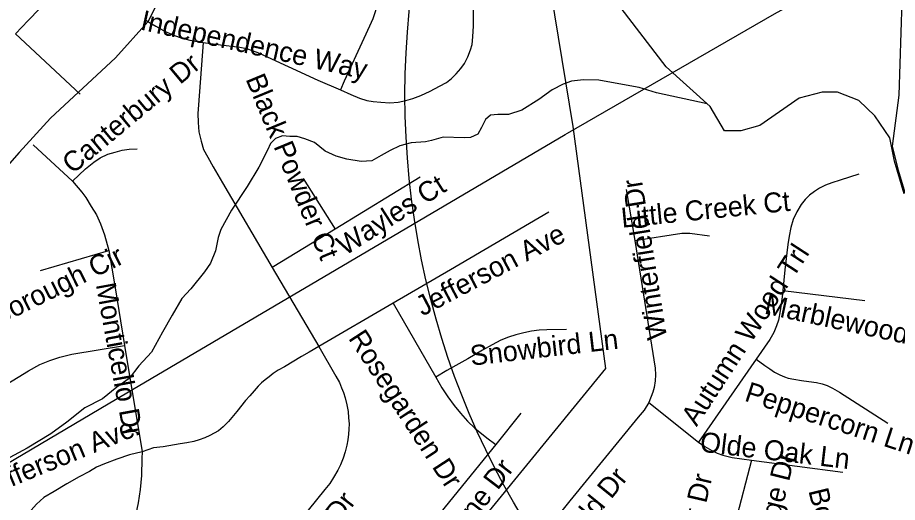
# Model space of a CAD drawing. Extents: x 1268485 to 1426702, y 514839 to 616766.
# Drawn here: x 1368777 to 1372379, y 550015 to 552001 of the extents above; entities that cross this region are included whole.
import ezdxf

# ---------------------------------------------------------------- set-up
doc = ezdxf.new("R2010")
doc.units = 0
for name, color, linetype in [('Old_Level_10', 7, 'Continuous'), ('Old_Level_32', 7, 'Continuous'), ('Old_Level_35', 7, 'Continuous'), ('Old_Level_48', 7, 'Continuous'), ('Old_Level_49', 7, 'Continuous'), ('Old_Level_56', 7, 'Continuous'), ('Old_Level_59', 7, 'Continuous'), ('Old_Level_62', 7, 'Continuous'), ('Prop Roadway Bridge', 7, 'Continuous')]:
    doc.layers.add(name, color=color, linetype=linetype)

msp = doc.modelspace()

# ---------------------------------------------------------------- linework, layer by layer
at = {"layer": 'Old_Level_32'}
msp.add_lwpolyline([(1370242.684, 553395.136), (1369930.008, 553129.914), (1369872.66, 553050.473), (1369802.728, 552925.771), (1369742.656, 552810.938), (1369649.727, 552652.692), (1369591.251, 552535.342), (1369512.611, 552384.744), (1369310.156, 551983.508), (1369177.219, 551836.107), (1368911.005, 551588.846), (1368783.27, 551447.732), (1368663.519, 551314.607)], dxfattribs=at)
at = {"layer": 'Old_Level_35'}
for p, q in [((1369033.413, 551687.299), (1368767.666, 551934.49)), ((1368840.049, 551479.428), (1369001.22, 551330.458)), ((1370424.794, 551347.323), (1370077.231, 551134.428)), ((1369946.203, 551341.171), (1370077.231, 551134.428)), ((1371269.096, 551296.675), (1371304.365, 551087.317)), ((1370951.983, 551203.479), (1370549.466, 550967.516)), ((1370077.231, 551134.428), (1369819.173, 550977.512)), ((1368870.397, 550964.747), (1369149.78, 551047.383)), ((1369819.173, 550977.512), (1370009.666, 550653.734)), ((1370549.466, 550967.516), (1370313.963, 550831.514)), ((1371910.601, 550883.444), (1372245.349, 550841.819)), ((1370313.963, 550831.514), (1370009.666, 550653.734)), ((1370313.963, 550831.514), (1370488.77, 550528.192)), ((1369213.756, 550658.04), (1369286.55, 550222.254)), ((1371800.796, 550601.088), (1371564.269, 550261.675)), ((1371361.882, 550424.794), (1371564.269, 550261.675)), ((1370836.744, 550380.707), (1370735.14, 550252.14)), ((1370735.14, 550252.14), (1370167.966, 549554.194)), ((1371781.829, 550187.241), (1371605.997, 549515.337)), ((1371781.829, 550187.241), (1372155.741, 550138.695)), ((1371037.387, 550020.739), (1370655.785, 549549.888))]:
    msp.add_line(p, q, dxfattribs=at)
for points in [[(1368767.666, 551934.49), (1368819.339, 551988.623), (1368865.988, 552036.913), (1368885.468, 552056.957), (1368899.412, 552073.617), (1368914.996, 552091.919), (1368926.581, 552107.503), (1368938.269, 552126.368), (1368945.958, 552142.515), (1368954.981, 552161.944), (1368961.03, 552185.32), (1368966.669, 552211.925), (1368969.334, 552231.354), (1368969.334, 552255.294), (1368967.797, 552280.31), (1368963.285, 552305.326), (1368957.134, 552339.212), (1368933.245, 552473.623), (1368927.709, 552500.331)], [(1370098.864, 551705.549), (1370141.105, 551685.301), (1370175.963, 551670.998), (1370206.209, 551661.565), (1370232.045, 551657.003), (1370264.238, 551653.876), (1370300.225, 551651.877), (1370334.469, 551655.004), (1370366.252, 551660.694), (1370395.369, 551668.999), (1370427.972, 551681.865), (1370466.01, 551699.295), (1370504.457, 551719.544), (1370532.857, 551735.026), (1370552.849, 551751.02), (1370572.842, 551770.14), (1370592.014, 551791.876), (1370606.265, 551813.561), (1370620.209, 551840.422), (1370631.384, 551868.463), (1370637.741, 551891.326), (1370641.124, 551922.443), (1370642.867, 551966.734), (1370641.329, 552354.796)], [(1370263.828, 552187.729), (1370262.495, 552144.515), (1370260.65, 552121.139), (1370257.164, 552092.329), (1370250.295, 552057.111), (1370240.35, 552024.252), (1370230.61, 551996.005), (1370217.999, 551965.504), (1370194.418, 551915.317), (1370114.243, 551740.613), (1370098.864, 551705.549)], [(1369299.776, 551991.546), (1369316.898, 551980.626), (1369342.837, 551965.555), (1369374.415, 551948.433), (1369408.453, 551931.978), (1369442.8, 551919.675), (1369481.144, 551908.038), (1369536.611, 551899.067)], [(1369536.611, 551899.067), (1369517.336, 551643.265), (1369514.67, 551607.688), (1369515.286, 551570.727), (1369518.771, 551532.434), (1369527.589, 551494.807), (1369538.456, 551460.563), (1369554.963, 551429.806), (1369577.519, 551389.461), (1369615.146, 551324.46), (1369819.173, 550977.512)], [(1369536.611, 551899.067), (1369607.662, 551889.583), (1369653.491, 551883.432), (1369686.402, 551879.331), (1369713.776, 551874.564), (1369737.665, 551866.31), (1369763.604, 551856.057), (1370005.873, 551745.227), (1370098.864, 551705.549)], [(1369001.22, 551330.458), (1369054.021, 551381.874), (1369088.162, 551408.378), (1369115.229, 551426.063), (1369145.577, 551441.186), (1369175.719, 551450.054), (1369204.837, 551457.385), (1369233.031, 551462.562), (1369266.762, 551462.767)], [(1372221.153, 551358.858), (1372144.361, 551335.225), (1372110.63, 551324.511), (1372085.101, 551314.925), (1372060.29, 551301.751), (1372039.579, 551288.268), (1372018.972, 551273.504), (1372002.157, 551256.332), (1371985.856, 551235.365), (1371967.503, 551205.632), (1371952.022, 551174.413), (1371942.795, 551140.63), (1371936.233, 551106.182), (1371930.799, 551071.63), (1371926.083, 551036.926), (1371922.289, 551002.169), (1371918.599, 550967.361), (1371910.601, 550883.444)], [(1369001.22, 551330.458), (1369039.155, 551285.397), (1369055.764, 551264.482), (1369077.704, 551227.009), (1369099.645, 551192.56), (1369116.254, 551156.112), (1369131.838, 551111.257), (1369149.78, 551047.383)], [(1371304.365, 551087.317), (1371496.909, 551117.665), (1371529.41, 551117.819), (1371609.277, 551106.336)], [(1371304.365, 551087.317), (1371387.719, 550564.947), (1371388.129, 550537.572), (1371387.514, 550512.248), (1371383.413, 550486.002), (1371377.671, 550466.061), (1371361.882, 550424.794)], [(1369149.78, 551047.383), (1369174.386, 550901.54), (1369213.756, 550658.04)], [(1371910.601, 550883.444), (1371906.911, 550856.941), (1371899.221, 550800.193), (1371892.967, 550761.746), (1371884.765, 550738.421), (1371874, 550711.303), (1371856.365, 550682.288), (1371800.796, 550601.088)], [(1371023.956, 550722.991), (1370943.986, 550721.504), (1370913.023, 550720.941), (1370880.727, 550716.275), (1370849.252, 550709.714), (1370817.469, 550701.871), (1370786.403, 550691.413), (1370755.748, 550679.007), (1370719.967, 550660.296), (1370680.392, 550638.56), (1370620.106, 550603.651), (1370534.702, 550554.694), (1370488.77, 550528.192)], [(1368341.773, 550274.952), (1368387.909, 550291.664), (1368423.383, 550311.041), (1368509.3, 550364.458), (1368821.082, 550553.874), (1368868.244, 550580.07), (1368908.024, 550596.32), (1368948.829, 550609.853), (1368998.144, 550622.413), (1369213.756, 550658.04)], [(1370009.666, 550653.734), (1369970.091, 550630.563), (1369939.333, 550613.237), (1369869.205, 550570.483), (1369843.984, 550557.257), (1369822.966, 550542.545), (1369806.049, 550529.319), (1369790.876, 550517.375), (1369775.907, 550505.021), (1369761.143, 550491.231), (1369744.636, 550472.058), (1369727.207, 550451.861), (1369710.393, 550431.765), (1369674.611, 550387.833), (1369640.265, 550346.105), (1369617.914, 550324.113), (1369599.459, 550308.581), (1369581.62, 550298.943), (1369563.37, 550288.896), (1369542.763, 550278.797), (1369520.719, 550270.544), (1369498.779, 550264.648), (1369469.456, 550259.112), (1369442.492, 550254.55), (1369372.364, 550242.605), (1369332.892, 550238.043), (1369286.55, 550222.254)], [(1370009.666, 550653.734), (1370079.896, 550532.498), (1370094.455, 550505.482), (1370103.58, 550484.874), (1370110.449, 550465.189), (1370117.831, 550443.71), (1370124.7, 550414.798), (1370129.724, 550386.859), (1370132.082, 550361.228), (1370133.825, 550336.929), (1370133.005, 550315.45), (1370131.672, 550294.791), (1370128.391, 550271.005), (1370125.213, 550249.526), (1370117.831, 550222.51), (1370109.629, 550195.443), (1370098.659, 550168.94), (1370087.586, 550146.487), (1370070.772, 550117.165), (1370054.778, 550092.456), (1370034.99, 550067.235), (1369801.641, 549778.88)], [(1371800.796, 550601.088), (1371835.86, 550576.071), (1371856.775, 550562.128), (1371876.46, 550548.799), (1371897.888, 550537.214), (1371916.548, 550529.627), (1371932.132, 550524.449), (1371954.79, 550519.169), (1371986.163, 550513.991), (1372017.331, 550509.942), (1372047.576, 550505.892), (1372071.362, 550500.048), (1372092.278, 550493.128), (1372114.218, 550483.234), (1372142.72, 550465.804), (1372339.981, 550338.826)], [(1370488.77, 550528.192), (1370514.299, 550484.361), (1370538.495, 550447.401), (1370564.127, 550412.388), (1370590.374, 550380.041), (1370619.286, 550347.746), (1370648.301, 550319.449), (1370698.026, 550279.053), (1370735.14, 550252.14)], [(1371361.882, 550424.794), (1371341.89, 550392.703), (1371317.591, 550363.688), (1371037.387, 550020.739)], [(1371564.269, 550261.675), (1371591.335, 550243.374), (1371619.12, 550227.636), (1371641.266, 550216.871), (1371665.154, 550208.054), (1371702.986, 550198.621), (1371781.829, 550187.241)], [(1369286.55, 550222.254), (1369234.774, 550209.438), (1369183.101, 550192.316), (1369132.146, 550172.887), (1369099.132, 550158.893), (1369070.733, 550141.822), (1369028.389, 550119.984), (1368978.459, 550091.226), (1368925.658, 550060.109), (1368884.545, 550034.477), (1368853.377, 550007.257), (1368831.642, 549982.394), (1368812.88, 549953.584), (1368798.116, 549920.11), (1368787.966, 549882.79), (1368784.89, 549850.187), (1368785.608, 549819.07), (1368791.144, 549781.75), (1368802.012, 549749.814), (1368816.776, 549716.39), (1368831.642, 549691.477), (1368854.915, 549664.307), (1368975.999, 549531.997)], [(1369286.55, 550222.254), (1369285.422, 550194.982), (1369283.474, 550125.418), (1369278.963, 550067.695), (1369270.248, 550012.742), (1369261.124, 549967.887), (1369247.385, 549916.111), (1369225.342, 549858.44), (1369208.528, 549820.454), (1369178.795, 549765.961), (1369150.293, 549720.645), (1369132.453, 549699.986), (1369103.131, 549667.075), (1368975.999, 549531.997)]]:
    msp.add_lwpolyline(points, dxfattribs=at)
at = {"layer": 'Old_Level_48'}
msp.add_lwpolyline([(1372493.469, 551259.797), (1372410.824, 551282.699), (1372383.276, 551374.312), (1372359.663, 551473.56), (1372387.211, 551683.507), (1372414.76, 552582.462), (1372032.21, 553025.468), (1372017.93, 553287.969), (1371744.783, 553396.498), (1371726.444, 553469.933), (1371530.832, 553537.248), (1371475.816, 553500.531), (1371494.155, 553488.291), (1370815.625, 553714.716), (1370992.898, 554987.589), (1370418.288, 555593.428), (1370363.272, 555360.884), (1369275.179, 555544.471), (1369287.405, 555654.623), (1369428.001, 555666.862), (1369813.925, 556235.867), (1369438.951, 556638.087), (1367509.272, 558418.598)], dxfattribs=at)
at = {"layer": 'Old_Level_49'}
msp.add_lwpolyline([(1372493.469, 551259.797), (1372410.824, 551282.699), (1372383.276, 551374.312), (1372359.663, 551473.56), (1372387.211, 551683.507), (1372414.76, 552582.462), (1372032.21, 553025.468), (1372017.93, 553287.969), (1371744.783, 553396.498), (1371726.444, 553469.933), (1371530.832, 553537.248), (1371475.816, 553500.531), (1371494.155, 553488.291), (1370815.625, 553714.716), (1370992.898, 554987.589), (1370418.288, 555593.428), (1370363.272, 555360.884), (1369275.179, 555544.471), (1369287.405, 555654.623), (1369428.001, 555666.862), (1369813.925, 556235.867), (1369438.951, 556638.087), (1367509.272, 558418.598)], dxfattribs=at)
at = {"layer": 'Old_Level_56'}
for points in [[(1368839.882, 538796.482), (1371236.735, 540446.616), (1372559.874, 543999.28), (1371340.202, 545535.528), (1370481.925, 547356.262), (1370226.926, 548126.968), (1370155.814, 549210.711), (1370194.18, 549309.945), (1370526.685, 549756.502), (1371185.299, 550562.784), (1371051.018, 551555.131), (1370916.738, 552380.021), (1370737.697, 552702.534)], [(1367705.639, 549569.849), (1368590.721, 550089.682), (1369147.799, 550418.225), (1370081.731, 550969.09), (1371018.801, 551522.383), (1371027.825, 551527.711), (1371876.467, 552016.462), (1372135.462, 552159.116), (1372787.554, 552535.769)]]:
    msp.add_lwpolyline(points, dxfattribs=at)
at = {"layer": 'Old_Level_59'}
msp.add_lwpolyline([(1372406.888, 551278.883), (1372367.534, 551412.486), (1372347.856, 551507.917), (1372287.365, 551599.079), (1372221.775, 551661.856), (1372133.373, 551696.099), (1372070.635, 551696.099), (1371976.528, 551670.417), (1371816.569, 551559.449), (1371737.859, 551536.545), (1371670.956, 551536.545), (1371612.566, 551636.104), (1371432.908, 551798.757), (1371216.178, 552081.258)], dxfattribs=at)
at = {"layer": 'Old_Level_62'}
msp.add_lwpolyline([(1371600.073, 551647.415), (1371393.358, 551692.836), (1371321.794, 551713.956), (1371224.087, 551732.36), (1371156.317, 551745.176), (1371094.289, 551746.457), (1371044.154, 551740.049), (1371010.013, 551728.464), (1370965.516, 551705.549), (1370910.562, 551664.795), (1370841.665, 551621.888), (1370787.224, 551603.28), (1370743.24, 551604.151), (1370713.097, 551600.665), (1370692.695, 551583.03), (1370676.085, 551551.35), (1370661.527, 551523.77), (1370631.179, 551510.391), (1370605.137, 551508.494), (1370519.221, 551511.006), (1370470.931, 551498.036), (1370446.735, 551491.987), (1370388.602, 551487.374), (1370342.363, 551475.993), (1370301.968, 551457.128), (1370265.571, 551435.7), (1370227.021, 551414.324), (1370183.038, 551411.914), (1370125.11, 551420.476), (1370081.332, 551433.65), (1370035.708, 551454.309), (1369992.544, 551489.629), (1369952.867, 551504.393), (1369920.879, 551513.21), (1369890.941, 551513.825), (1369861.003, 551516.081), (1369832.706, 551505.162), (1369812.304, 551485.067), (1369799.795, 551457.385), (1369764.321, 551388.333), (1369716.544, 551308.876), (1369652.568, 551212.553), (1369608.892, 551132.993), (1369598.229, 551099.569), (1369587.054, 551045.641), (1369566.036, 550994.378), (1369541.327, 550958.749), (1369485.861, 550890.109), (1369448.951, 550850.636), (1369409.479, 550781.687), (1369370.006, 550711.918), (1369324.28, 550630.768), (1369273.119, 550574.379), (1369234.057, 550522.604), (1369183.204, 550487.54), (1369124.251, 550438.686), (1369051.458, 550402.392), (1368978.152, 550343.952), (1368913.15, 550295.201), (1368815.955, 550237.274), (1368745.11, 550198.468)], dxfattribs=at)
at = {"layer": 'Prop Roadway Bridge'}
msp.add_circle((1373715.011, 551683.838), 3352.232, dxfattribs=at)

# ---------------------------------------------------------------- texts
at = {"layer": 'Old_Level_10'}
for s, height, rotation, p in [('Independence Way', 82.02083, 347.434128, (1369275.51, 551952.528)), ('Canterbury Dr', 82.02083, 39.826769, (1369001.877, 551357.48)), ('Black Powder Ct', 82.02083, 292.493558, (1369709.159, 551749.675)), ('Wayles Ct', 82.0208, 32.615542, (1370117.445, 551023.733)), ('Winterfield Dr', 82.02083, 99.071058, (1371436.725, 550688.518)), ('Little Creek Ct', 82.02083, 5.771106, (1371251.885, 551139.76)), ('Jefferson Ave', 82.02083, 27.740031, (1370434.368, 550776.159)), ('Autumn Wood Trl', 82.02083, 56.968383, (1371557.155, 550322.617)), ('Marlborough Cir', 82.02083, 26.363672, (1368513.807, 550648.094)), ('Monticello Dr', 82.02083, 280.370572, (1369096.532, 550907.457)), ('Marblewood Ct', 82.02083, 347.922322, (1371830.857, 550788.673)), ('Rosegarden Dr', 82.02083, 303.064047, (1370128.761, 550687.447)), ('Snowbird Ln', 82.02083, 6.557472, (1370634.298, 550574.92)), ('Peppercorn Ln', 82.02083, 341.951589, (1371749.325, 550432.545)), ('Jefferson Ave', 82.02083, 22.305572, (1368643.214, 550033.659)), ('Olde Oak Ln', 82.02083, 353.274525, (1371567.775, 550223.362)), ('Quail Ridge Dr', 82.02083, 75.984419, (1371789.149, 549511.978)), ('Wynbourne Dr', 82.02083, 52.636394, (1370383.561, 549591.591)), ('Winterfield Dr', 82.02083, 50.975747, (1370861.547, 549599.267)), ('Pine Forest Dr', 82.02083, 76.910117, (1371462.376, 549432.418)), ('Londonderry Dr', 82.02083, 52.680053, (1369703.431, 549412.546)), ('Bob White Ln', 82.02083, 283.476317, (1372014.514, 550063.247))]:
    msp.add_text(s, height=height, rotation=rotation, dxfattribs=at).set_placement(p)

doc.saveas('drawing.dxf')
